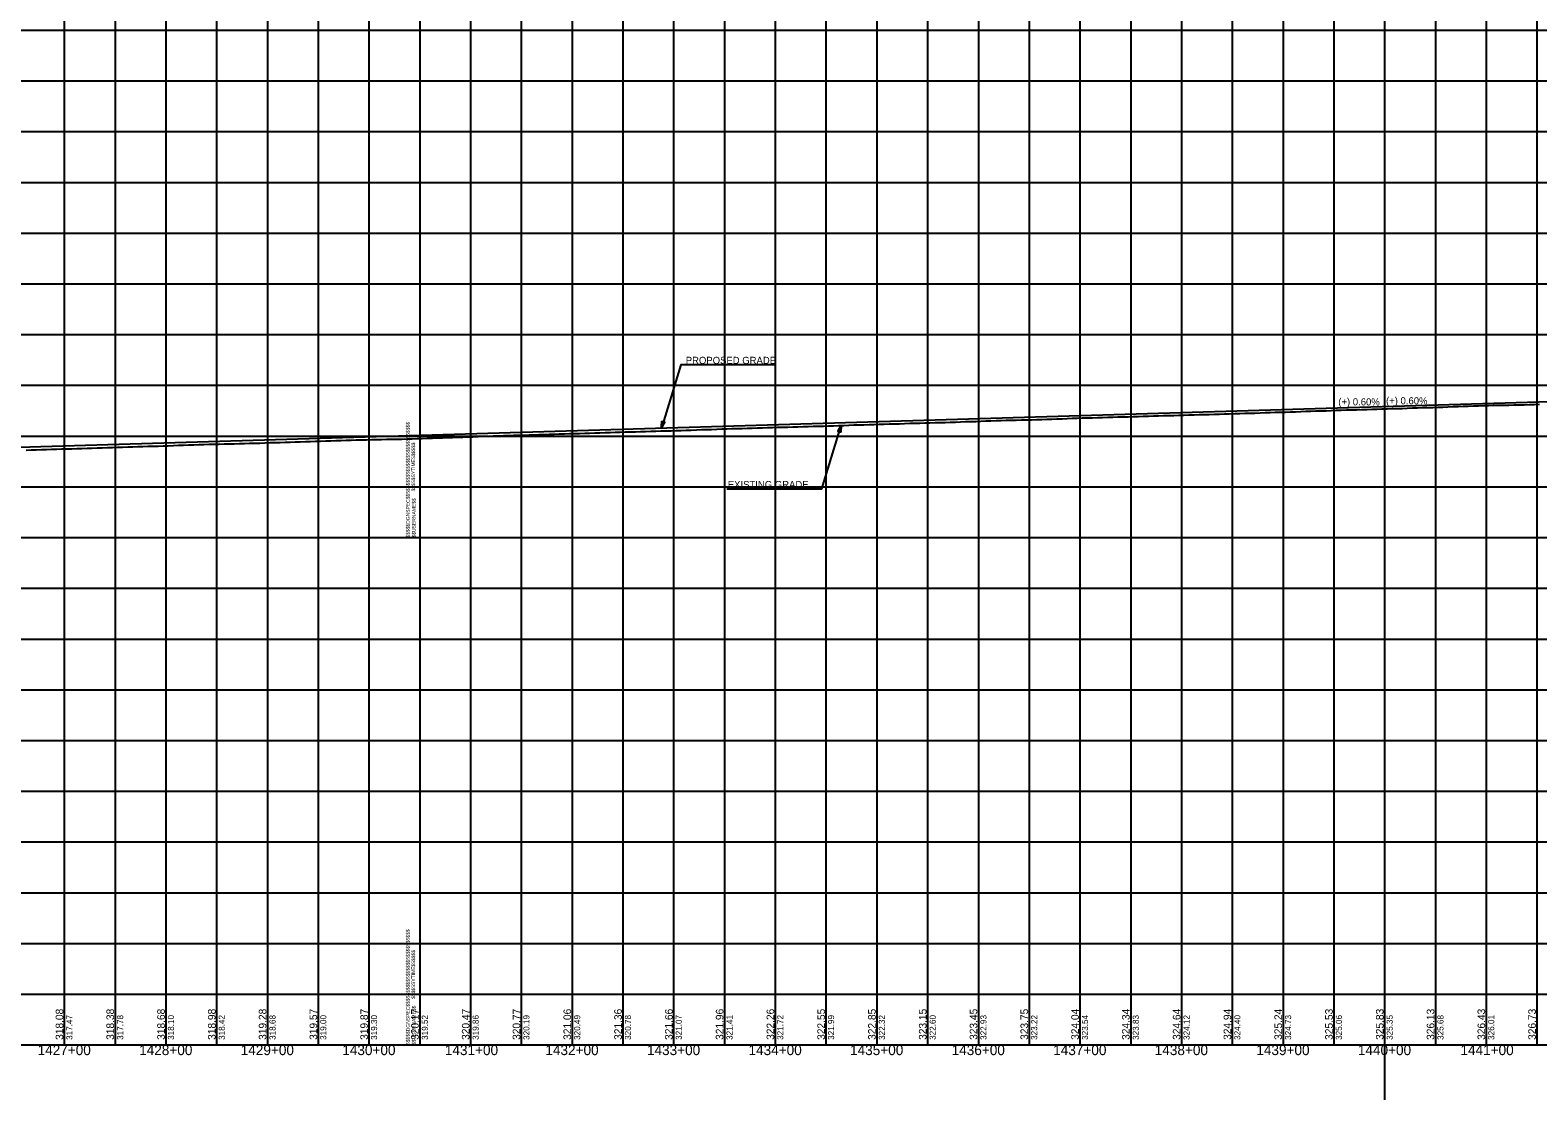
# Model space of a CAD drawing. Extents: x -90830 to 2015517, y -20856 to 836331.
# Drawn here: x 31590 to 33074, y -19432 to -18387 of the extents above; entities that cross this region are included whole.
import ezdxf

# ---------------------------------------------------------------- set-up
doc = ezdxf.new("R2010")
doc.units = 0
for name, color, linetype in [('Level 1', 7, 'Continuous'), ('RD_DDB_GradeTX', 7, 'Continuous'), ('RD_DDB_Profile_Elev', 7, 'Continuous'), ('RD_DDB_Profile_EX', 7, 'Continuous'), ('RD_DDB_Profile_PR', 7, 'Continuous'), ('RD_DDB_StaTX', 7, 'Continuous'), ('RD_DDB_StripGrade', 7, 'Continuous'), ('RD_GPK_Profile_Cell', 7, 'Continuous'), ('RD_PD_Final_TX', 7, 'Continuous')]:
    doc.layers.add(name, color=color, linetype=linetype)

msp = doc.modelspace()

# ---------------------------------------------------------------- linework, layer by layer
at = {"layer": 'Level 1'}
for p, q in [((32923.5, -12693.4), (32923.5, -20856.1)), ((31623.5, -17886.5), (31623.5, -18386.5)), ((31673.5, -17886.5), (31673.5, -18386.5)), ((31723.5, -17886.5), (31723.5, -18386.5)), ((31773.5, -17886.5), (31773.5, -18386.5)), ((31823.5, -17886.5), (31823.5, -18386.5)), ((31873.5, -17886.5), (31873.5, -18386.5)), ((31923.5, -17886.5), (31923.5, -18386.5)), ((31973.5, -17886.5), (31973.5, -18386.5)), ((31973.5, -17886.5), (31973.5, -18386.5)), ((31973.5, -17886.5), (31973.5, -18386.5)), ((32023.5, -17886.5), (32023.5, -18386.5)), ((32073.5, -17886.5), (32073.5, -18386.5)), ((32123.5, -17886.5), (32123.5, -18386.5)), ((32173.5, -17886.5), (32173.5, -18386.5)), ((32223.5, -17886.5), (32223.5, -18386.5)), ((32273.5, -17886.5), (32273.5, -18386.5)), ((32323.5, -17886.5), (32323.5, -18386.5)), ((32373.5, -17886.5), (32373.5, -18386.5)), ((32423.5, -17886.5), (32423.5, -18386.5)), ((32473.5, -17886.5), (32473.5, -18386.5)), ((32523.5, -17886.5), (32523.5, -18386.5)), ((32573.5, -17886.5), (32573.5, -18386.5)), ((32623.5, -17886.5), (32623.5, -18386.5)), ((32673.5, -17886.5), (32673.5, -18386.5)), ((32723.5, -17886.5), (32723.5, -18386.5)), ((32773.5, -17886.5), (32773.5, -18386.5)), ((32823.5, -17886.5), (32823.5, -18386.5)), ((32873.5, -17886.5), (32873.5, -18386.5)), ((32923.5, -17886.5), (32923.5, -18386.5)), ((32973.5, -17886.5), (32973.5, -18386.5)), ((33023.5, -17886.5), (33023.5, -18386.5)), ((33073.5, -17886.5), (33073.5, -18386.5)), ((30373.5, -18386.5), (31973.5, -18386.5)), ((30373.5, -18386.5), (31973.5, -18386.5)), ((31623.5, -18386.5), (31623.5, -18886.5)), ((31673.5, -18386.5), (31673.5, -18886.5)), ((31723.5, -18386.5), (31723.5, -18886.5)), ((31773.5, -18386.5), (31773.5, -18886.5)), ((31823.5, -18386.5), (31823.5, -18886.5)), ((31873.5, -18386.5), (31873.5, -18886.5)), ((31923.5, -18386.5), (31923.5, -18886.5)), ((31973.5, -18386.5), (31973.5, -18886.5)), ((31973.5, -18386.5), (31973.5, -18886.5)), ((31973.5, -18386.5), (33573.5, -18386.5)), ((31973.5, -18386.5), (31973.5, -18886.5)), ((31973.5, -18386.5), (33573.5, -18386.5)), ((32023.5, -18386.5), (32023.5, -18886.5)), ((32073.5, -18386.5), (32073.5, -18886.5)), ((32123.5, -18386.5), (32123.5, -18886.5)), ((32173.5, -18386.5), (32173.5, -18886.5)), ((32223.5, -18386.5), (32223.5, -18886.5)), ((32273.5, -18386.5), (32273.5, -18886.5)), ((32323.5, -18386.5), (32323.5, -18886.5)), ((32373.5, -18386.5), (32373.5, -18886.5)), ((32423.5, -18386.5), (32423.5, -18886.5)), ((32473.5, -18386.5), (32473.5, -18886.5)), ((32523.5, -18386.5), (32523.5, -18886.5)), ((32573.5, -18386.5), (32573.5, -18886.5)), ((32623.5, -18386.5), (32623.5, -18886.5)), ((32673.5, -18386.5), (32673.5, -18886.5)), ((32723.5, -18386.5), (32723.5, -18886.5)), ((32773.5, -18386.5), (32773.5, -18886.5)), ((32823.5, -18386.5), (32823.5, -18886.5)), ((32873.5, -18386.5), (32873.5, -18886.5)), ((32923.5, -18386.5), (32923.5, -18886.5)), ((32973.5, -18386.5), (32973.5, -18886.5)), ((33023.5, -18386.5), (33023.5, -18886.5)), ((33073.5, -18386.5), (33073.5, -18886.5)), ((30373.5, -18436.5), (31973.5, -18436.5)), ((31973.5, -18436.5), (33573.5, -18436.5)), ((30373.5, -18486.5), (31973.5, -18486.5)), ((31973.5, -18486.5), (33573.5, -18486.5)), ((30373.5, -18536.5), (31973.5, -18536.5)), ((31973.5, -18536.5), (33573.5, -18536.5)), ((30373.5, -18586.5), (31973.5, -18586.5)), ((31973.5, -18586.5), (33573.5, -18586.5)), ((30373.5, -18636.5), (31973.5, -18636.5)), ((31973.5, -18636.5), (33573.5, -18636.5)), ((30373.5, -18686.5), (31973.5, -18686.5)), ((31973.5, -18686.5), (33573.5, -18686.5)), ((30373.5, -18736.5), (31973.5, -18736.5)), ((31973.5, -18736.5), (33573.5, -18736.5)), ((30373.5, -18786.5), (31973.5, -18786.5)), ((31973.5, -18786.5), (33573.5, -18786.5)), ((30373.5, -18836.5), (31973.5, -18836.5)), ((31973.5, -18836.5), (33573.5, -18836.5)), ((30373.5, -18886.5), (31973.5, -18886.5)), ((30373.5, -18886.5), (31973.5, -18886.5)), ((31623.5, -18886.5), (31623.5, -19386.5)), ((31673.5, -18886.5), (31673.5, -19386.5)), ((31723.5, -18886.5), (31723.5, -19386.5)), ((31773.5, -18886.5), (31773.5, -19386.5)), ((31823.5, -18886.5), (31823.5, -19386.5)), ((31873.5, -18886.5), (31873.5, -19386.5)), ((31923.5, -18886.5), (31923.5, -19386.5)), ((31973.5, -18886.5), (33573.5, -18886.5)), ((31973.5, -18886.5), (31973.5, -19386.5)), ((31973.5, -18886.5), (31973.5, -19386.5)), ((31973.5, -18886.5), (33573.5, -18886.5)), ((31973.5, -18886.5), (31973.5, -19386.5)), ((32023.5, -18886.5), (32023.5, -19386.5)), ((32073.5, -18886.5), (32073.5, -19386.5)), ((32123.5, -18886.5), (32123.5, -19386.5)), ((32173.5, -18886.5), (32173.5, -19386.5)), ((32223.5, -18886.5), (32223.5, -19386.5)), ((32273.5, -18886.5), (32273.5, -19386.5)), ((32323.5, -18886.5), (32323.5, -19386.5)), ((32373.5, -18886.5), (32373.5, -19386.5)), ((32423.5, -18886.5), (32423.5, -19386.5)), ((32473.5, -18886.5), (32473.5, -19386.5)), ((32523.5, -18886.5), (32523.5, -19386.5)), ((32573.5, -18886.5), (32573.5, -19386.5)), ((32623.5, -18886.5), (32623.5, -19386.5)), ((32673.5, -18886.5), (32673.5, -19386.5)), ((32723.5, -18886.5), (32723.5, -19386.5)), ((32773.5, -18886.5), (32773.5, -19386.5)), ((32823.5, -18886.5), (32823.5, -19386.5)), ((32873.5, -18886.5), (32873.5, -19386.5)), ((32923.5, -18886.5), (32923.5, -19386.5)), ((32973.5, -18886.5), (32973.5, -19386.5)), ((33023.5, -18886.5), (33023.5, -19386.5)), ((33073.5, -18886.5), (33073.5, -19386.5)), ((30373.5, -18936.5), (31973.5, -18936.5)), ((31973.5, -18936.5), (33573.5, -18936.5)), ((30373.5, -18986.5), (31973.5, -18986.5)), ((31973.5, -18986.5), (33573.5, -18986.5)), ((30373.5, -19036.5), (31973.5, -19036.5)), ((31973.5, -19036.5), (33573.5, -19036.5)), ((30373.5, -19086.5), (31973.5, -19086.5)), ((31973.5, -19086.5), (33573.5, -19086.5)), ((30373.5, -19136.5), (31973.5, -19136.5)), ((31973.5, -19136.5), (33573.5, -19136.5)), ((30373.5, -19186.5), (31973.5, -19186.5)), ((31973.5, -19186.5), (33573.5, -19186.5)), ((30373.5, -19236.5), (31973.5, -19236.5)), ((31973.5, -19236.5), (33573.5, -19236.5)), ((30373.5, -19286.5), (31973.5, -19286.5)), ((31973.5, -19286.5), (33573.5, -19286.5)), ((30373.5, -19336.5), (31973.5, -19336.5)), ((31973.5, -19336.5), (33573.5, -19336.5)), ((30373.5, -19386.5), (31973.5, -19386.5)), ((31973.5, -19386.5), (33573.5, -19386.5))]:
    msp.add_line(p, q, dxfattribs=at)
at = {"layer": 'RD_DDB_Profile_EX'}
for points in [[(32420.9, -18775), (32425.9, -18774.9), (32430.9, -18774.7), (32435.9, -18774.6), (32440.9, -18774.4), (32445.9, -18774.3), (32450.9, -18774.1), (32455.9, -18773.9), (32460.9, -18773.8), (32465.9, -18773.7), (32470.9, -18773.6), (32475.9, -18773.4), (32480.9, -18773.3), (32485.9, -18773.2), (32490.9, -18773), (32495.9, -18772.9), (32500.9, -18772.7), (32505.9, -18772.5), (32510.9, -18772.3), (32515.9, -18772.1), (32520.9, -18772), (32525.9, -18771.8), (32530.9, -18771.6), (32535.9, -18771.5), (32540.9, -18771.3), (32545.9, -18771.1), (32550.9, -18771), (32555.9, -18770.8), (32560.9, -18770.7), (32565.9, -18770.6), (32570.9, -18770.5), (32575.9, -18770.4), (32580.9, -18770.2), (32585.9, -18770.1), (32590.9, -18769.9), (32595.9, -18769.7), (32600.9, -18769.6), (32605.9, -18769.4), (32610.9, -18769.2), (32615.9, -18769), (32620.9, -18768.9), (32625.9, -18768.7), (32630.9, -18768.6), (32635.9, -18768.4), (32640.9, -18768.3), (32645.9, -18768.2), (32650.9, -18768), (32655.9, -18767.9), (32660.9, -18767.7), (32665.9, -18767.6), (32670.9, -18767.4), (32675.9, -18767.3), (32680.9, -18767.1), (32685.9, -18767), (32690.9, -18766.8), (32695.9, -18766.7), (32700.9, -18766.6), (32705.9, -18766.4), (32710.9, -18766.3), (32715.9, -18766.1), (32720.9, -18766), (32725.9, -18765.8), (32730.9, -18765.7), (32735.9, -18765.5), (32740.9, -18765.4), (32745.9, -18765.2), (32750.9, -18765.1), (32755.9, -18765), (32760.9, -18764.8), (32765.9, -18764.7), (32770.9, -18764.6), (32775.9, -18764.4), (32780.9, -18764.3), (32785.9, -18764.1), (32790.9, -18763.9), (32795.9, -18763.8), (32800.9, -18763.6), (32805.9, -18763.4), (32810.9, -18763.3), (32815.9, -18763.1), (32820.9, -18762.9), (32825.9, -18762.8), (32830.9, -18762.6), (32835.9, -18762.5), (32840.9, -18762.3), (32845.9, -18762.1), (32850.9, -18762), (32855.9, -18761.8), (32860.9, -18761.6), (32865.9, -18761.5), (32870.9, -18761.3), (32875.9, -18761.1), (32880.9, -18761), (32885.9, -18760.8), (32890.9, -18760.7), (32895.9, -18760.6), (32900.9, -18760.4), (32905.9, -18760.3), (32910.9, -18760.1), (32915.9, -18760), (32920.9, -18759.8)], [(32920.9, -18759.8), (32925.9, -18759.7), (32930.9, -18759.5), (32935.9, -18759.4), (32940.9, -18759.2), (32945.9, -18759), (32950.9, -18758.8), (32955.9, -18758.6), (32960.9, -18758.5), (32965.9, -18758.3), (32970.9, -18758.2), (32975.9, -18758), (32980.9, -18757.9), (32985.9, -18757.7), (32990.9, -18757.5), (32995.9, -18757.4), (33000.9, -18757.2), (33005.9, -18757), (33010.9, -18756.8), (33015.9, -18756.7), (33020.9, -18756.5), (33025.9, -18756.4), (33030.9, -18756.2), (33035.9, -18756.1), (33040.9, -18756), (33045.9, -18755.9), (33050.9, -18755.8), (33055.9, -18755.7), (33060.9, -18755.6), (33065.9, -18755.4), (33070.9, -18755.3), (33075.9, -18755.2)], [(31920.9, -18790.1), (31925.9, -18790), (31930.9, -18789.9), (31935.9, -18789.8), (31940.9, -18789.7), (31945.9, -18789.6), (31950.9, -18789.5), (31955.9, -18789.4), (31960.9, -18789.2), (31965.9, -18789.1), (31970.9, -18789), (31975.9, -18788.8), (31980.9, -18788.7), (31985.9, -18788.5), (31990.9, -18788.4), (31995.9, -18788.2), (32000.9, -18788), (32005.9, -18787.9), (32010.9, -18787.7), (32015.9, -18787.5), (32020.9, -18787.3), (32025.9, -18787.1), (32030.9, -18786.9), (32035.9, -18786.7), (32040.9, -18786.5), (32045.9, -18786.3), (32050.9, -18786.2), (32055.9, -18786), (32060.9, -18785.9), (32065.9, -18785.7), (32070.9, -18785.6), (32075.9, -18785.5), (32080.9, -18785.3), (32085.9, -18785.2), (32090.9, -18785), (32095.9, -18784.9), (32100.9, -18784.7), (32105.9, -18784.6), (32110.9, -18784.4), (32115.9, -18784.3), (32120.9, -18784.1), (32125.9, -18784), (32130.9, -18783.9), (32135.9, -18783.7), (32140.9, -18783.6), (32145.9, -18783.4), (32150.9, -18783.3), (32155.9, -18783.1), (32160.9, -18783), (32165.9, -18782.8), (32170.9, -18782.7), (32175.9, -18782.5), (32180.9, -18782.4), (32185.9, -18782.2), (32190.9, -18782.1), (32195.9, -18782), (32200.9, -18781.8), (32205.9, -18781.6), (32210.9, -18781.5), (32215.9, -18781.3), (32220.9, -18781.2), (32225.9, -18781.1), (32230.9, -18780.9), (32235.9, -18780.8), (32240.9, -18780.6), (32245.9, -18780.4), (32250.9, -18780.2), (32255.9, -18780), (32260.9, -18779.9), (32265.9, -18779.7), (32270.9, -18779.5), (32275.9, -18779.4), (32280.9, -18779.2), (32285.9, -18779.1), (32290.9, -18778.9), (32295.9, -18778.7), (32300.9, -18778.6), (32305.9, -18778.4), (32310.9, -18778.3), (32315.9, -18778.1), (32320.9, -18778), (32325.9, -18777.8), (32330.9, -18777.7), (32335.9, -18777.6), (32340.9, -18777.4), (32345.9, -18777.3), (32350.9, -18777.2), (32355.9, -18777), (32360.9, -18776.9), (32365.9, -18776.7), (32370.9, -18776.6), (32375.9, -18776.5), (32380.9, -18776.3), (32385.9, -18776.2), (32390.9, -18776), (32395.9, -18775.8), (32400.9, -18775.6), (32405.9, -18775.5), (32410.9, -18775.3), (32415.9, -18775.1), (32420.9, -18775)], [(31585.9, -18800.3), (31590.9, -18800.1), (31595.9, -18800), (31600.9, -18799.8), (31605.9, -18799.7), (31610.9, -18799.5), (31615.9, -18799.4), (31620.9, -18799.2), (31625.9, -18799.1), (31630.9, -18799), (31635.9, -18798.8), (31640.9, -18798.7), (31645.9, -18798.5), (31650.9, -18798.3), (31655.9, -18798.2), (31660.9, -18798), (31665.9, -18797.8), (31670.9, -18797.7), (31675.9, -18797.5), (31680.9, -18797.3), (31685.9, -18797.2), (31690.9, -18797), (31695.9, -18796.9), (31700.9, -18796.7), (31705.9, -18796.6), (31710.9, -18796.4), (31715.9, -18796.3), (31720.9, -18796.1), (31725.9, -18796), (31730.9, -18795.8), (31735.9, -18795.6), (31740.9, -18795.4), (31745.9, -18795.3), (31750.9, -18795.1), (31755.9, -18794.9), (31760.9, -18794.8), (31765.9, -18794.6), (31770.9, -18794.5), (31775.9, -18794.4), (31780.9, -18794.3), (31785.9, -18794.1), (31790.9, -18794), (31795.9, -18793.9), (31800.9, -18793.8), (31805.9, -18793.6), (31810.9, -18793.5), (31815.9, -18793.4), (31820.9, -18793.2), (31825.9, -18793), (31830.9, -18792.9), (31835.9, -18792.7), (31840.9, -18792.6), (31845.9, -18792.4), (31850.9, -18792.2), (31855.9, -18792.1), (31860.9, -18791.9), (31865.9, -18791.7), (31870.9, -18791.6), (31875.9, -18791.4), (31880.9, -18791.3), (31885.9, -18791.2), (31890.9, -18791), (31895.9, -18790.9), (31900.9, -18790.7), (31905.9, -18790.5), (31910.9, -18790.3), (31915.9, -18790.2), (31920.9, -18790.1)]]:
    msp.add_lwpolyline(points, dxfattribs=at)
at = {"layer": 'RD_DDB_Profile_PR'}
msp.add_line((31128.5, -18810.8), (33588.5, -18737.5), dxfattribs=at)
at = {"layer": 'RD_GPK_Profile_Cell'}
msp.add_line((4823.5, -19386.5), (75223.5, -19386.5), dxfattribs=at)
at = {"layer": 'RD_PD_Final_TX'}
for p, q in [((32211.4, -18778.6), (32211.8, -18771.9)), ((32213.3, -18772.4), (32211.4, -18778.6)), ((32211.4, -18778.6), (32214.9, -18772.8)), ((32211.8, -18771.9), (32214.9, -18772.8)), ((32388.4, -18776.1), (32385, -18781.8)), ((32386.6, -18782.3), (32388.4, -18776.1)), ((32388.4, -18776.1), (32388.1, -18782.7)), ((32388.1, -18782.7), (32385, -18781.8))]:
    msp.add_line(p, q, dxfattribs=at)
for points in [[(32323.9, -18716.2), (32230.5, -18716.2), (32211.4, -18778.6)], [(32213.3, -18772.4), (32211.5, -18778.2), (32213.2, -18772.4), (32211.5, -18777.9), (32213.2, -18772.4), (32211.5, -18777.7), (32213.1, -18772.4), (32211.5, -18777.5), (32213, -18772.3), (32211.6, -18777.1), (32212.9, -18772.3), (32211.6, -18776.7), (32212.8, -18772.3), (32211.6, -18776.4), (32212.8, -18772.3), (32211.6, -18776.1), (32212.7, -18772.3), (32211.6, -18775.8), (32212.7, -18772.2), (32211.6, -18775.6), (32212.6, -18772.2), (32211.7, -18775.2), (32212.5, -18772.2), (32211.7, -18774.8), (32212.4, -18772.1), (32211.7, -18774.5), (32212.3, -18772.1), (32211.7, -18774), (32212.3, -18772.1), (32211.8, -18773.7), (32212.2, -18772), (32211.8, -18773.3), (32212.1, -18772.1), (32211.8, -18773), (32212, -18772), (32211.8, -18772.7), (32212, -18772), (32211.8, -18772.3), (32211.9, -18772)], [(32211.6, -18778.2), (32213.3, -18772.4), (32211.7, -18778), (32213.4, -18772.5), (32211.8, -18777.8), (32213.5, -18772.5), (32211.9, -18777.6), (32213.5, -18772.5), (32212, -18777.4), (32213.6, -18772.5), (32212.2, -18777.2), (32213.6, -18772.5), (32212.3, -18777), (32213.7, -18772.5), (32212.5, -18776.7), (32213.8, -18772.6), (32212.6, -18776.5), (32213.9, -18772.5), (32212.7, -18776.3), (32213.9, -18772.6), (32212.9, -18776), (32214, -18772.6), (32213, -18775.8), (32214, -18772.7), (32213.2, -18775.4), (32214.1, -18772.6), (32213.4, -18775.2), (32214.2, -18772.6), (32213.6, -18774.9), (32214.2, -18772.7), (32213.7, -18774.6), (32214.3, -18772.7), (32213.9, -18774.4), (32214.3, -18772.8), (32214, -18774.1), (32214.4, -18772.8), (32214.2, -18773.8), (32214.5, -18772.8), (32214.3, -18773.6), (32214.6, -18772.8), (32214.5, -18773.5), (32214.7, -18772.9), (32214.8, -18772.9), (32214.7, -18772.9)], [(32276, -18838.4), (32369.4, -18838.4), (32388.4, -18776.1)], [(32388.3, -18776.5), (32386.5, -18782.2), (32388.2, -18776.7), (32386.5, -18782.2), (32388.1, -18776.8), (32386.4, -18782.2), (32388, -18777), (32386.4, -18782.1), (32387.8, -18777.2), (32386.3, -18782.1), (32387.7, -18777.4), (32386.2, -18782.1), (32387.6, -18777.6), (32386.2, -18782.1), (32387.4, -18777.9), (32386.1, -18782.1), (32387.3, -18778.1), (32386, -18782.1), (32387.2, -18778.4), (32386, -18782), (32387, -18778.6), (32385.9, -18782), (32386.8, -18778.9), (32385.9, -18782), (32386.6, -18779.2), (32385.8, -18782), (32386.5, -18779.4), (32385.7, -18782), (32386.3, -18779.7), (32385.7, -18781.9), (32386.2, -18780), (32385.6, -18781.9), (32386, -18780.3), (32385.5, -18781.8), (32385.8, -18780.5), (32385.5, -18781.8), (32385.7, -18780.8), (32385.4, -18781.9), (32385.6, -18781), (32385.3, -18781.8), (32385.4, -18781.2), (32385.2, -18781.7), (32385.1, -18781.8), (32385.2, -18781.7)], [(32386.6, -18782.2), (32388.4, -18776.4), (32386.7, -18782.3), (32388.4, -18776.7), (32386.7, -18782.3), (32388.4, -18776.9), (32386.8, -18782.3), (32388.4, -18777.2), (32386.9, -18782.3), (32388.3, -18777.5), (32387, -18782.3), (32388.3, -18777.9), (32387, -18782.3), (32388.3, -18778.2), (32387.1, -18782.4), (32388.3, -18778.5), (32387.2, -18782.3), (32388.2, -18778.8), (32387.2, -18782.4), (32388.2, -18779.1), (32387.3, -18782.4), (32388.2, -18779.4), (32387.4, -18782.5), (32388.2, -18779.8), (32387.5, -18782.5), (32388.2, -18780.1), (32387.5, -18782.5), (32388.2, -18780.6), (32387.6, -18782.5), (32388.1, -18781), (32387.7, -18782.6), (32388.1, -18781.3), (32387.8, -18782.6), (32388.1, -18781.6), (32387.8, -18782.6), (32388.1, -18781.9), (32387.9, -18782.6), (32388.1, -18782.3), (32388, -18782.6)]]:
    msp.add_lwpolyline(points, dxfattribs=at)

# ---------------------------------------------------------------- texts
at = {"layer": 'Level 1'}
for s, p in [('$$$$$DGNSPEC$$$$$$$$$$$$$$$$$$$$$$$$$$$$', (31963.6, -18886.6)), ('$$$$$SYTIME$$$$$$', (31968.9, -18841)), ('$$USERNAME$$', (31969.5, -18886.4)), ('$$$$$DGNSPEC$$$$$$$$$$$$$$$$$$$$$$$$$$$$', (31963.6, -19386.6)), ('$$$$$SYTIME$$$$$$', (31968.9, -19341)), ('$$USERNAME$$', (31969.5, -19386.4))]:
    msp.add_text(s, height=3.544, rotation=90, dxfattribs=at).set_placement(p)
at = {"layer": 'RD_DDB_GradeTX'}
for p in [(32877.9, -18756.1), (32924.9, -18755)]:
    msp.add_text('(+) 0.60%', height=7, rotation=359.4973, dxfattribs=at).set_placement(p)
at = {"layer": 'RD_DDB_Profile_Elev'}
for s, p in [('318.08', (31622.5, -19381.5)), ('318.38', (31672.5, -19381.5)), ('318.68', (31722.5, -19381.5)), ('318.98', (31772.5, -19381.5)), ('319.28', (31822.5, -19381.5)), ('319.57', (31872.5, -19381.5)), ('319.87', (31922.5, -19381.5)), ('320.17', (31972.5, -19381.5)), ('320.47', (32022.5, -19381.5)), ('320.77', (32072.5, -19381.5)), ('321.06', (32122.5, -19381.5)), ('321.36', (32172.5, -19381.5)), ('321.66', (32222.5, -19381.5)), ('321.96', (32272.5, -19381.5)), ('322.26', (32322.5, -19381.5)), ('322.55', (32372.5, -19381.5)), ('322.85', (32422.5, -19381.5)), ('323.15', (32472.5, -19381.5)), ('323.45', (32522.5, -19381.5)), ('323.75', (32572.5, -19381.5)), ('324.04', (32622.5, -19381.5)), ('324.34', (32672.5, -19381.5)), ('324.64', (32722.5, -19381.5)), ('324.94', (32772.5, -19381.5)), ('325.24', (32822.5, -19381.5)), ('325.53', (32872.5, -19381.5)), ('325.83', (32922.5, -19381.5)), ('326.13', (32972.5, -19381.5)), ('326.43', (33022.5, -19381.5)), ('326.73', (33072.5, -19381.5))]:
    msp.add_text(s, height=7.5, rotation=90, dxfattribs=at).set_placement(p)
at = {"layer": 'RD_DDB_StaTX'}
for s, p in [('1427+00', (31597.2, -19396.5)), ('1428+00', (31697.2, -19396.5)), ('1429+00', (31797.2, -19396.5)), ('1430+00', (31897.2, -19396.5)), ('1431+00', (31998.2, -19396.5)), ('1432+00', (32097.2, -19396.5)), ('1433+00', (32197.2, -19396.5)), ('1434+00', (32297.2, -19396.5)), ('1435+00', (32397.2, -19396.5)), ('1436+00', (32497.2, -19396.5)), ('1437+00', (32597.2, -19396.5)), ('1438+00', (32697.2, -19396.5)), ('1439+00', (32797.2, -19396.5)), ('1440+00', (32897.2, -19396.5)), ('1441+00', (32998.2, -19396.5))]:
    msp.add_text(s, height=10, dxfattribs=at).set_placement(p)
at = {"layer": 'RD_DDB_StripGrade'}
for s, p in [('317.47', (31631.5, -19381.5)), ('317.78', (31681.5, -19381.5)), ('318.10', (31731.5, -19381.5)), ('318.42', (31781.5, -19381.5)), ('318.68', (31831.5, -19381.5)), ('319.00', (31881.5, -19381.5)), ('319.30', (31931.5, -19381.5)), ('319.52', (31981.5, -19381.5)), ('319.86', (32031.5, -19381.5)), ('320.19', (32081.5, -19381.5)), ('320.49', (32131.5, -19381.5)), ('320.78', (32181.5, -19381.5)), ('321.07', (32231.5, -19381.5)), ('321.41', (32281.5, -19381.5)), ('321.72', (32331.5, -19381.5)), ('321.99', (32381.5, -19381.5)), ('322.32', (32431.5, -19381.5)), ('322.60', (32481.5, -19381.5)), ('322.93', (32531.5, -19381.5)), ('323.22', (32581.5, -19381.5)), ('323.54', (32631.5, -19381.5)), ('323.83', (32681.5, -19381.5)), ('324.12', (32731.5, -19381.5)), ('324.40', (32781.5, -19381.5)), ('324.73', (32831.5, -19381.5)), ('325.06', (32881.5, -19381.5)), ('325.35', (32931.5, -19381.5)), ('325.68', (32981.5, -19381.5)), ('326.01', (33031.5, -19381.5))]:
    msp.add_text(s, height=6, rotation=90, dxfattribs=at).set_placement(p)
at = {"layer": 'RD_PD_Final_TX'}
for s, p in [('PROPOSED GRADE', (32235.4, -18715.4)), ('EXISTING GRADE', (32276.8, -18837.8))]:
    msp.add_text(s, height=7, dxfattribs=at).set_placement(p)

doc.saveas('drawing.dxf')
